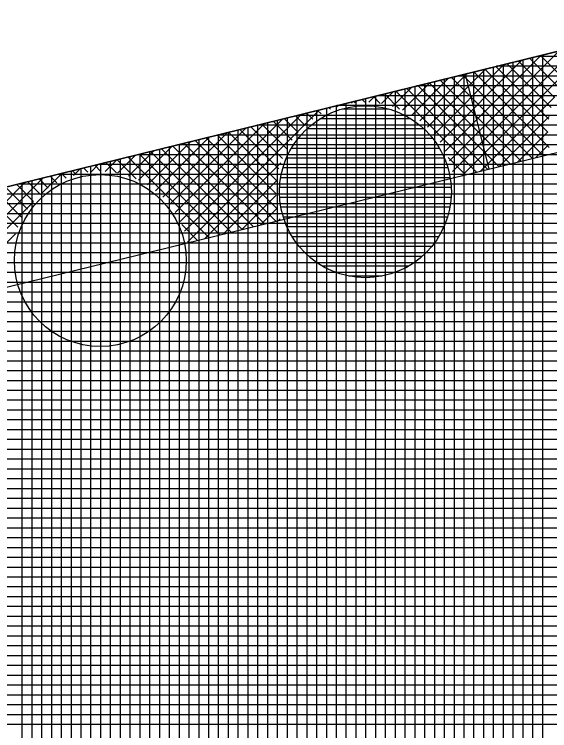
# Model space of a CAD drawing. Extents: x -565346 to -564154, y -1097386 to -1095620.
# Drawn here: x -564529.22 to -564518.32, y -1095705.1 to -1095690.52 of the extents above; entities that cross this region are included whole.
import ezdxf

# ---------------------------------------------------------------- set-up
doc = ezdxf.new("R2010")
doc.units = 0
for name, color, linetype in [('Vrstva 13', 7, 'Continuous'), ('Vrstva 41', 7, 'Continuous'), ('Vrstva 42', 7, 'Continuous'), ('Vrstva 43', 7, 'Continuous'), ('Vrstva 44', 7, 'Continuous')]:
    doc.layers.add(name, color=color, linetype=linetype)

msp = doc.modelspace()

# ---------------------------------------------------------------- linework, layer by layer
at = {"layer": 'Vrstva 13'}
msp.add_line((-564574.04, -1095705.03), (-564516.6, -1095690.89), dxfattribs=at)
at = {"layer": 'Vrstva 41'}
for p, q in [((-564520.101, -1095693.805), (-564517.378, -1095691.082)), ((-564520.299, -1095693.719), (-564517.754, -1095691.174)), ((-564520.451, -1095693.305), (-564518.504, -1095691.359)), ((-564520.364, -1095693.502), (-564518.129, -1095691.266)), ((-564518.018, -1095691.848), (-564518.507, -1095691.36)), ((-564520.676, -1095692.965), (-564519.254, -1095691.543)), ((-564520.555, -1095693.126), (-564518.879, -1095691.451)), ((-564518.293, -1095692.422), (-564519.188, -1095691.527)), ((-564518.221, -1095692.212), (-564518.961, -1095691.471)), ((-564518.128, -1095692.021), (-564518.734, -1095691.415)), ((-564520.812, -1095692.819), (-564519.63, -1095691.636)), ((-564518.36, -1095692.921), (-564519.642, -1095691.639)), ((-564518.342, -1095692.656), (-564519.415, -1095691.583)), ((-564521.132, -1095692.572), (-564520.38, -1095691.821)), ((-564520.964, -1095692.687), (-564520.005, -1095691.728)), ((-564518.674, -1095693.456), (-564520.323, -1095691.806)), ((-564518.447, -1095693.4), (-564520.096, -1095691.751)), ((-564518.329, -1095693.235), (-564519.869, -1095691.695)), ((-564521.317, -1095692.475), (-564520.755, -1095691.913)), ((-564519.356, -1095693.622), (-564521.004, -1095691.974)), ((-564519.128, -1095693.567), (-564520.777, -1095691.918)), ((-564518.901, -1095693.511), (-564520.55, -1095691.862)), ((-564521.748, -1095692.34), (-564521.506, -1095692.098)), ((-564521.52, -1095692.395), (-564521.13, -1095692.005)), ((-564519.81, -1095693.733), (-564521.458, -1095692.086)), ((-564519.583, -1095693.678), (-564521.231, -1095692.03)), ((-564522.083, -1095692.309), (-564522.139, -1095692.253)), ((-564522.004, -1095692.313), (-564521.881, -1095692.19)), ((-564521.773, -1095692.337), (-564521.912, -1095692.198)), ((-564521.377, -1095692.45), (-564521.685, -1095692.142)), ((-564519.727, -1095693.713), (-564518.218, -1095692.204)), ((-564522.786, -1095692.455), (-564522.82, -1095692.421)), ((-564522.665, -1095692.408), (-564522.631, -1095692.375)), ((-564522.576, -1095692.382), (-564522.593, -1095692.365)), ((-564522.344, -1095692.332), (-564522.366, -1095692.309)), ((-564522.298, -1095692.324), (-564522.256, -1095692.282)), ((-564525.761, -1095694.939), (-564523.382, -1095692.559)), ((-564525.698, -1095695.158), (-564523.006, -1095692.467)), ((-564523.148, -1095692.658), (-564523.274, -1095692.533)), ((-564522.976, -1095692.548), (-564523.047, -1095692.477)), ((-564525.845, -1095694.739), (-564523.757, -1095692.652)), ((-564523.568, -1095693.087), (-564523.955, -1095692.7)), ((-564523.443, -1095692.929), (-564523.728, -1095692.645)), ((-564523.303, -1095692.786), (-564523.501, -1095692.589)), ((-564519.353, -1095693.622), (-564518.333, -1095692.602)), ((-564526.064, -1095694.394), (-564524.507, -1095692.837)), ((-564525.946, -1095694.558), (-564524.132, -1095692.744)), ((-564523.765, -1095693.455), (-564524.408, -1095692.812)), ((-564523.676, -1095693.262), (-564524.181, -1095692.756)), ((-564526.199, -1095694.245), (-564524.883, -1095692.929)), ((-564523.897, -1095694.172), (-564525.089, -1095692.98)), ((-564523.883, -1095693.904), (-564524.862, -1095692.924)), ((-564523.836, -1095693.668), (-564524.635, -1095692.868)), ((-564518.978, -1095693.53), (-564518.361, -1095692.912)), ((-564526.515, -1095693.995), (-564525.633, -1095693.114)), ((-564526.349, -1095694.112), (-564525.258, -1095693.021)), ((-564524.128, -1095694.789), (-564525.77, -1095693.147)), ((-564523.901, -1095694.734), (-564525.543, -1095693.092)), ((-564523.863, -1095694.489), (-564525.316, -1095693.036)), ((-564526.698, -1095693.895), (-564526.008, -1095693.206)), ((-564524.583, -1095694.901), (-564526.224, -1095693.259)), ((-564524.356, -1095694.845), (-564525.997, -1095693.203)), ((-564518.604, -1095693.438), (-564518.338, -1095693.173)), ((-564527.122, -1095693.754), (-564526.759, -1095693.391)), ((-564525.265, -1095695.067), (-564526.905, -1095693.427)), ((-564526.899, -1095693.814), (-564526.383, -1095693.298)), ((-564525.037, -1095695.012), (-564526.678, -1095693.371)), ((-564524.81, -1095694.956), (-564526.451, -1095693.315)), ((-564520.037, -1095693.789), (-564520.39, -1095693.437)), ((-564527.662, -1095693.729), (-564527.509, -1095693.575)), ((-564527.375, -1095693.724), (-564527.134, -1095693.483)), ((-564527.147, -1095693.75), (-564527.359, -1095693.539)), ((-564526.74, -1095693.874), (-564527.132, -1095693.483)), ((-564525.343, -1095695.086), (-564523.8, -1095693.543)), ((-564527.959, -1095693.787), (-564528.04, -1095693.706)), ((-564528.02, -1095693.804), (-564527.884, -1095693.668)), ((-564527.725, -1095693.738), (-564527.813, -1095693.65)), ((-564527.461, -1095693.72), (-564527.586, -1095693.594)), ((-564531.128, -1095696.346), (-564528.635, -1095693.853)), ((-564528.534, -1095694.061), (-564528.721, -1095693.874)), ((-564528.664, -1095694.164), (-564528.259, -1095693.76)), ((-564528.361, -1095693.951), (-564528.494, -1095693.818)), ((-564528.169, -1095693.86), (-564528.267, -1095693.762)), ((-564520.265, -1095693.845), (-564520.277, -1095693.833)), ((-564531.204, -1095696.139), (-564529.01, -1095693.945)), ((-564528.831, -1095694.329), (-564529.175, -1095693.986)), ((-564528.691, -1095694.187), (-564528.948, -1095693.93)), ((-564524.969, -1095694.995), (-564523.884, -1095693.91)), ((-564529.154, -1095694.854), (-564529.856, -1095694.153)), ((-564529.064, -1095694.662), (-564529.629, -1095694.097)), ((-564528.956, -1095694.487), (-564529.402, -1095694.041)), ((-564524.594, -1095694.903), (-564523.895, -1095694.204)), ((-564530.959, -1095696.46), (-564528.844, -1095694.344)), ((-564524.22, -1095694.812), (-564523.868, -1095694.459)), ((-564523.845, -1095694.72), (-564523.813, -1095694.688)), ((-564525.492, -1095695.123), (-564525.814, -1095694.8)), ((-564530.585, -1095696.368), (-564529.204, -1095694.988))]:
    msp.add_line(p, q, dxfattribs=at)
at = {"layer": 'Vrstva 42'}
msp.add_line((-564520.041, -1095691.737), (-564519.564, -1095693.673), dxfattribs=at)
msp.add_lwpolyline([(-564707.989, -1095755.399), (-564707.577, -1095757.356), (-564692.663, -1095754.203), (-564630.833, -1095733.073), (-564590.007, -1095716.981), (-564573.006, -1095706.742), (-564516.181, -1095692.846), (-564453.911, -1095679.516), (-564393.952, -1095664.868), (-564326.83, -1095645.13), (-564326.21, -1095642.73), (-564394.52, -1095662.95), (-564454.33, -1095677.56), (-564516.6, -1095690.89), (-564574.04, -1095705.03), (-564590.74, -1095715.12), (-564631.48, -1095731.18), (-564693.31, -1095752.31)], close=True, dxfattribs=at)
at = {"layer": 'Vrstva 43'}
for p, q in [((-564518.67, -1095691.4), (-564518.67, -1095713.861)), ((-564432.707, -1095691.38), (-564518.59, -1095691.38)), ((-564518.47, -1095691.35), (-564518.47, -1095713.808)), ((-564519.27, -1095691.547), (-564519.27, -1095714.018)), ((-564519.07, -1095691.498), (-564519.07, -1095713.965)), ((-564518.87, -1095691.449), (-564518.87, -1095713.913)), ((-564519.67, -1095691.646), (-564519.67, -1095714.122)), ((-564519.47, -1095691.597), (-564519.47, -1095714.07)), ((-564433.472, -1095691.58), (-564519.403, -1095691.58)), ((-564520.27, -1095691.793), (-564520.27, -1095714.279)), ((-564434.237, -1095691.78), (-564520.215, -1095691.78)), ((-564520.07, -1095691.744), (-564520.07, -1095714.227)), ((-564519.87, -1095691.695), (-564519.87, -1095714.174)), ((-564435.002, -1095691.98), (-564521.028, -1095691.98)), ((-564520.87, -1095691.941), (-564520.87, -1095714.436)), ((-564520.67, -1095691.892), (-564520.67, -1095714.384)), ((-564520.47, -1095691.843), (-564520.47, -1095714.331)), ((-564521.47, -1095692.089), (-564521.47, -1095714.593)), ((-564521.27, -1095692.04), (-564521.27, -1095714.541)), ((-564521.07, -1095691.99), (-564521.07, -1095714.488)), ((-564522.07, -1095692.237), (-564522.07, -1095714.75)), ((-564521.87, -1095692.187), (-564521.87, -1095714.698)), ((-564435.766, -1095692.18), (-564521.84, -1095692.18)), ((-564521.67, -1095692.138), (-564521.67, -1095714.645)), ((-564522.67, -1095692.384), (-564522.67, -1095714.907)), ((-564436.531, -1095692.38), (-564522.653, -1095692.38)), ((-564522.47, -1095692.335), (-564522.47, -1095714.854)), ((-564522.27, -1095692.286), (-564522.27, -1095714.802)), ((-564523.27, -1095692.532), (-564523.27, -1095715.064)), ((-564523.07, -1095692.483), (-564523.07, -1095715.011)), ((-564522.87, -1095692.433), (-564522.87, -1095714.959)), ((-564523.87, -1095692.68), (-564523.87, -1095715.221)), ((-564523.67, -1095692.63), (-564523.67, -1095715.168)), ((-564523.47, -1095692.581), (-564523.47, -1095715.116)), ((-564437.296, -1095692.58), (-564523.465, -1095692.58)), ((-564524.47, -1095692.827), (-564524.47, -1095715.377)), ((-564438.061, -1095692.78), (-564524.278, -1095692.78)), ((-564524.27, -1095692.778), (-564524.27, -1095715.325)), ((-564524.07, -1095692.729), (-564524.07, -1095715.273)), ((-564438.825, -1095692.98), (-564525.09, -1095692.98)), ((-564525.07, -1095692.975), (-564525.07, -1095715.534)), ((-564524.87, -1095692.926), (-564524.87, -1095715.482)), ((-564524.67, -1095692.877), (-564524.67, -1095715.43)), ((-564525.67, -1095693.123), (-564525.67, -1095715.691)), ((-564525.47, -1095693.074), (-564525.47, -1095715.639)), ((-564525.27, -1095693.024), (-564525.27, -1095715.587)), ((-564526.27, -1095693.27), (-564526.27, -1095715.848)), ((-564526.07, -1095693.221), (-564526.07, -1095715.796)), ((-564439.59, -1095693.18), (-564525.903, -1095693.18)), ((-564525.87, -1095693.172), (-564525.87, -1095715.744)), ((-564526.87, -1095693.418), (-564526.87, -1095716.005)), ((-564440.355, -1095693.38), (-564526.715, -1095693.38)), ((-564526.67, -1095693.369), (-564526.67, -1095715.953)), ((-564526.47, -1095693.32), (-564526.47, -1095715.901)), ((-564441.12, -1095693.58), (-564527.527, -1095693.58)), ((-564527.47, -1095693.566), (-564527.47, -1095716.162)), ((-564527.27, -1095693.517), (-564527.27, -1095716.11)), ((-564527.07, -1095693.467), (-564527.07, -1095716.057)), ((-564528.07, -1095693.714), (-564528.07, -1095716.319)), ((-564527.87, -1095693.664), (-564527.87, -1095716.267)), ((-564527.67, -1095693.615), (-564527.67, -1095716.214)), ((-564528.67, -1095693.861), (-564528.67, -1095716.476)), ((-564528.47, -1095693.812), (-564528.47, -1095716.424)), ((-564441.884, -1095693.78), (-564528.34, -1095693.78)), ((-564528.27, -1095693.763), (-564528.27, -1095716.371)), ((-564442.649, -1095693.98), (-564529.152, -1095693.98)), ((-564529.07, -1095693.96), (-564529.07, -1095716.58)), ((-564528.87, -1095693.911), (-564528.87, -1095716.528)), ((-564443.414, -1095694.18), (-564529.965, -1095694.18)), ((-564444.179, -1095694.38), (-564530.777, -1095694.38)), ((-564444.944, -1095694.58), (-564531.59, -1095694.58)), ((-564445.708, -1095694.78), (-564532.402, -1095694.78)), ((-564446.473, -1095694.98), (-564533.215, -1095694.98)), ((-564447.238, -1095695.18), (-564534.027, -1095695.18)), ((-564448.003, -1095695.38), (-564534.839, -1095695.38)), ((-564448.767, -1095695.58), (-564535.652, -1095695.58)), ((-564449.532, -1095695.78), (-564536.464, -1095695.78)), ((-564450.297, -1095695.98), (-564537.277, -1095695.98)), ((-564451.062, -1095696.18), (-564538.089, -1095696.18)), ((-564451.826, -1095696.38), (-564538.902, -1095696.38)), ((-564452.591, -1095696.58), (-564539.714, -1095696.58)), ((-564453.356, -1095696.78), (-564540.527, -1095696.78)), ((-564454.121, -1095696.98), (-564541.339, -1095696.98)), ((-564454.886, -1095697.18), (-564542.151, -1095697.18)), ((-564455.65, -1095697.38), (-564542.964, -1095697.38)), ((-564456.415, -1095697.58), (-564543.776, -1095697.58)), ((-564457.18, -1095697.78), (-564544.589, -1095697.78)), ((-564457.945, -1095697.98), (-564545.401, -1095697.98)), ((-564458.709, -1095698.18), (-564546.214, -1095698.18)), ((-564459.474, -1095698.38), (-564547.026, -1095698.38)), ((-564460.239, -1095698.58), (-564547.839, -1095698.58)), ((-564461.004, -1095698.78), (-564548.651, -1095698.78)), ((-564461.769, -1095698.98), (-564549.463, -1095698.98)), ((-564462.533, -1095699.18), (-564550.276, -1095699.18)), ((-564463.298, -1095699.38), (-564551.088, -1095699.38)), ((-564464.063, -1095699.58), (-564551.901, -1095699.58)), ((-564464.828, -1095699.78), (-564552.713, -1095699.78)), ((-564465.592, -1095699.98), (-564553.526, -1095699.98)), ((-564466.357, -1095700.18), (-564554.338, -1095700.18)), ((-564467.122, -1095700.38), (-564555.151, -1095700.38)), ((-564467.887, -1095700.58), (-564555.963, -1095700.58)), ((-564468.651, -1095700.78), (-564556.776, -1095700.78)), ((-564469.416, -1095700.98), (-564557.588, -1095700.98)), ((-564470.181, -1095701.18), (-564558.4, -1095701.18)), ((-564470.946, -1095701.38), (-564559.213, -1095701.38)), ((-564471.711, -1095701.58), (-564560.025, -1095701.58)), ((-564472.475, -1095701.78), (-564560.838, -1095701.78)), ((-564473.24, -1095701.98), (-564561.65, -1095701.98)), ((-564474.005, -1095702.18), (-564562.463, -1095702.18)), ((-564474.77, -1095702.38), (-564563.275, -1095702.38)), ((-564475.534, -1095702.58), (-564564.088, -1095702.58)), ((-564476.299, -1095702.78), (-564564.9, -1095702.78)), ((-564477.064, -1095702.98), (-564565.712, -1095702.98)), ((-564477.829, -1095703.18), (-564566.525, -1095703.18)), ((-564478.593, -1095703.38), (-564567.337, -1095703.38)), ((-564479.358, -1095703.58), (-564568.15, -1095703.58)), ((-564480.123, -1095703.78), (-564568.962, -1095703.78)), ((-564480.888, -1095703.98), (-564569.775, -1095703.98)), ((-564481.653, -1095704.18), (-564570.587, -1095704.18)), ((-564482.417, -1095704.38), (-564571.4, -1095704.38)), ((-564483.182, -1095704.58), (-564572.212, -1095704.58)), ((-564483.947, -1095704.78), (-564573.024, -1095704.78)), ((-564484.712, -1095704.98), (-564573.837, -1095704.98))]:
    msp.add_line(p, q, dxfattribs=at)
msp.add_lwpolyline([(-564584.17, -1095730.99), (-564361.01, -1095672.63), (-564329.81, -1095662.26), (-564326.21, -1095642.73), (-564394.52, -1095662.95), (-564454.33, -1095677.56), (-564516.6, -1095690.89), (-564574.04, -1095705.03), (-564590.74, -1095715.12), (-564631.48, -1095731.18), (-564693.31, -1095752.31), (-564772.2, -1095768.91), (-564879.81, -1095788.15), (-565039.47, -1095811.86), (-565040.85, -1095849.94), (-565025.81, -1095848.33), (-565025.24, -1095824.91), (-564877.52, -1095802.97), (-564694, -1095767.75), (-564603.8, -1095739.23), (-564594.74, -1095734.52)], close=True, dxfattribs=at)
at = {"layer": 'Vrstva 44'}
for p, q in [((-564522.27, -1095692.397), (-564522.27, -1095695.872)), ((-564522.07, -1095692.385), (-564522.07, -1095695.882)), ((-564521.87, -1095692.397), (-564521.87, -1095695.87)), ((-564522.67, -1095692.49), (-564522.67, -1095695.777)), ((-564521.604, -1095692.45), (-564522.55, -1095692.45)), ((-564522.47, -1095692.431), (-564522.47, -1095695.838)), ((-564521.67, -1095692.433), (-564521.67, -1095695.835)), ((-564521.47, -1095692.494), (-564521.47, -1095695.776)), ((-564523.07, -1095692.697), (-564523.07, -1095695.571)), ((-564521.15, -1095692.65), (-564523.001, -1095692.65)), ((-564522.87, -1095692.576), (-564522.87, -1095695.692)), ((-564521.27, -1095692.581), (-564521.27, -1095695.686)), ((-564521.07, -1095692.703), (-564521.07, -1095695.565)), ((-564523.27, -1095692.856), (-564523.27, -1095695.41)), ((-564520.888, -1095692.85), (-564523.263, -1095692.85)), ((-564520.87, -1095692.866), (-564520.87, -1095695.402)), ((-564523.47, -1095693.08), (-564523.47, -1095695.187)), ((-564520.702, -1095693.05), (-564523.446, -1095693.05)), ((-564520.67, -1095693.093), (-564520.67, -1095695.178)), ((-564520.566, -1095693.25), (-564523.584, -1095693.25)), ((-564523.67, -1095693.418), (-564523.67, -1095694.852)), ((-564520.47, -1095693.435), (-564520.47, -1095694.828)), ((-564520.464, -1095693.45), (-564523.683, -1095693.45)), ((-564520.394, -1095693.65), (-564523.754, -1095693.65)), ((-564527.87, -1095693.831), (-564527.87, -1095697.238)), ((-564527.67, -1095693.797), (-564527.67, -1095697.272)), ((-564527.47, -1095693.785), (-564527.47, -1095697.282)), ((-564527.27, -1095693.797), (-564527.27, -1095697.27)), ((-564527.07, -1095693.833), (-564527.07, -1095697.235)), ((-564520.349, -1095693.85), (-564523.8, -1095693.85)), ((-564526.672, -1095693.98), (-564528.277, -1095693.98)), ((-564528.27, -1095693.976), (-564528.27, -1095697.092)), ((-564528.07, -1095693.89), (-564528.07, -1095697.177)), ((-564526.87, -1095693.894), (-564526.87, -1095697.176)), ((-564526.67, -1095693.981), (-564526.67, -1095697.086)), ((-564528.47, -1095694.097), (-564528.47, -1095696.971)), ((-564526.47, -1095694.103), (-564526.47, -1095696.965)), ((-564520.328, -1095694.05), (-564523.822, -1095694.05)), ((-564528.67, -1095694.256), (-564528.67, -1095696.81)), ((-564526.366, -1095694.18), (-564528.58, -1095694.18)), ((-564526.27, -1095694.266), (-564526.27, -1095696.802)), ((-564520.328, -1095694.25), (-564523.819, -1095694.25)), ((-564526.161, -1095694.38), (-564528.789, -1095694.38)), ((-564520.354, -1095694.45), (-564523.793, -1095694.45)), ((-564526.009, -1095694.58), (-564528.939, -1095694.58)), ((-564528.87, -1095694.48), (-564528.87, -1095696.587)), ((-564526.07, -1095694.493), (-564526.07, -1095696.578)), ((-564520.404, -1095694.65), (-564523.745, -1095694.65)), ((-564529.07, -1095694.818), (-564529.07, -1095696.252)), ((-564525.897, -1095694.78), (-564529.053, -1095694.78)), ((-564525.87, -1095694.835), (-564525.87, -1095696.228)), ((-564520.479, -1095694.85), (-564523.671, -1095694.85)), ((-564525.815, -1095694.98), (-564529.133, -1095694.98)), ((-564525.761, -1095695.18), (-564529.186, -1095695.18)), ((-564520.583, -1095695.05), (-564523.563, -1095695.05)), ((-564520.729, -1095695.25), (-564523.421, -1095695.25)), ((-564525.733, -1095695.38), (-564529.216, -1095695.38)), ((-564520.922, -1095695.45), (-564523.225, -1095695.45)), ((-564525.727, -1095695.58), (-564529.223, -1095695.58)), ((-564521.203, -1095695.65), (-564522.944, -1095695.65)), ((-564525.743, -1095695.78), (-564529.206, -1095695.78)), ((-564521.74, -1095695.85), (-564522.409, -1095695.85)), ((-564525.782, -1095695.98), (-564529.165, -1095695.98)), ((-564525.849, -1095696.18), (-564529.098, -1095696.18)), ((-564525.945, -1095696.38), (-564529.005, -1095696.38)), ((-564526.071, -1095696.58), (-564528.875, -1095696.58)), ((-564526.248, -1095696.78), (-564528.702, -1095696.78)), ((-564526.492, -1095696.98), (-564528.457, -1095696.98)), ((-564526.882, -1095697.18), (-564528.063, -1095697.18))]:
    msp.add_line(p, q, dxfattribs=at)
for centre in [(-564522.074, -1095694.134), (-564527.474, -1095695.534)]:
    msp.add_circle(centre, 1.75, dxfattribs=at)

doc.saveas('drawing.dxf')
